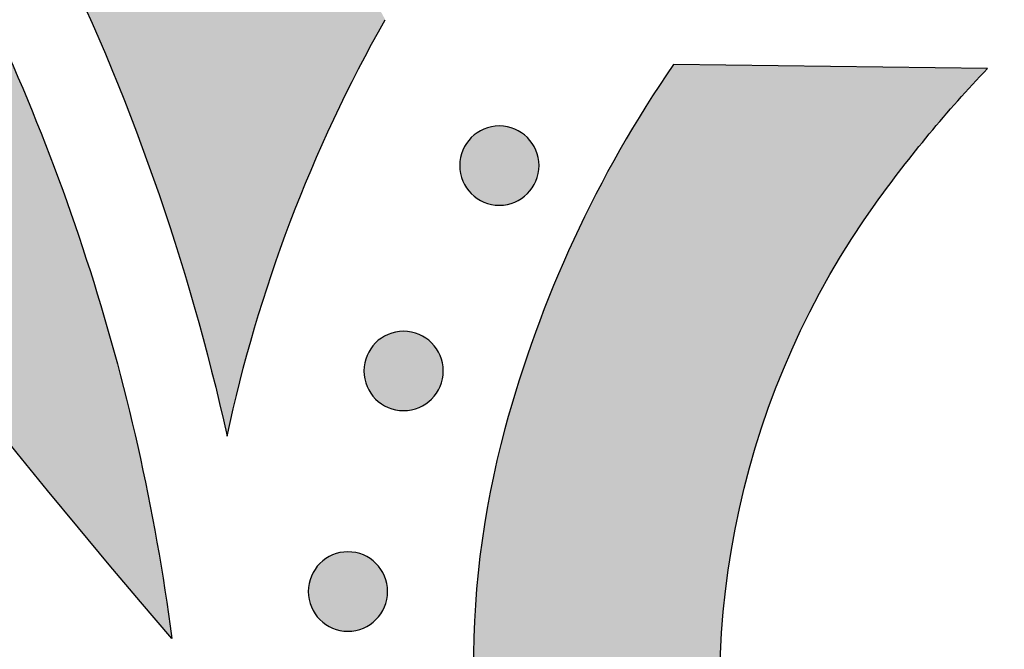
# Model space of a CAD drawing. Header units: millimetres. Extents: x -3873 to -97, y 912 to 4165.
# Tile 364 of 656: x -1956 to -1912, y 2655 to 2683. Entities that reach past the tile are written whole.
import ezdxf

# ---------------------------------------------------------------- set-up
doc = ezdxf.new("R2010")
doc.units = ezdxf.units.MM
doc.layers.add('pattern', color=7, linetype='Continuous', true_color=0x000000)

msp = doc.modelspace()

# ---------------------------------------------------------------- hatches: boundary and pattern name
at = {"layer": 'pattern'}
for points in [[(-2030.459, 2906.394), (-2030.363, 2899.21), (-2030.128, 2892.009), (-2029.755, 2884.794), (-2029.241, 2877.571), (-2028.587, 2870.343), (-2027.792, 2863.113), (-2026.854, 2855.887), (-2025.775, 2848.667), (-2024.554, 2841.46), (-2023.191, 2834.267), (-2021.686, 2827.095), (-2020.04, 2819.946), (-2018.253, 2812.826), (-2016.326, 2805.738), (-2014.261, 2798.686), (-2012.057, 2791.674), (-2009.716, 2784.707), (-2007.241, 2777.788), (-2004.631, 2770.922), (-2001.889, 2764.112), (-1999.017, 2757.362), (-1996.017, 2750.675), (-1992.89, 2744.056), (-1989.64, 2737.508), (-1986.268, 2731.035), (-1982.777, 2724.638), (-1979.169, 2718.323), (-1975.448, 2712.091), (-1971.616, 2705.947), (-1967.676, 2699.892), (-1963.631, 2693.93), (-1959.484, 2688.062), (-1958.474, 2686.147), (-1957.505, 2684.206), (-1956.58, 2682.24), (-1955.699, 2680.251), (-1954.863, 2678.24), (-1954.072, 2676.209), (-1953.329, 2674.159), (-1952.632, 2672.091), (-1951.983, 2670.009), (-1951.382, 2667.913), (-1950.83, 2665.804), (-1950.326, 2663.685), (-1949.872, 2661.557), (-1949.467, 2659.423), (-1949.112, 2657.283), (-1948.806, 2655.139), (-1954.209, 2661.565), (-1959.49, 2668.131), (-1964.644, 2674.833), (-1969.666, 2681.667), (-1974.552, 2688.63), (-1979.297, 2695.718), (-1983.895, 2702.927), (-1988.343, 2710.251), (-1992.637, 2717.687), (-1996.771, 2725.229), (-2000.743, 2732.872), (-2004.549, 2740.611), (-2008.186, 2748.441), (-2011.65, 2756.356), (-2014.938, 2764.35), (-2018.047, 2772.417), (-2020.976, 2780.552), (-2023.723, 2788.748), (-2026.284, 2796.999), (-2028.66, 2805.298), (-2030.848, 2813.641), (-2032.847, 2822.019), (-2034.658, 2830.428), (-2036.279, 2838.859), (-2037.71, 2847.308), (-2038.951, 2855.768), (-2040.003, 2864.232), (-2040.867, 2872.694), (-2041.543, 2881.149), (-2042.032, 2889.589), (-2042.337, 2898.01), (-2042.459, 2906.404)], [(-1856.625, 2749.47), (-1858.031, 2749.821), (-1859.431, 2750.212), (-1860.823, 2750.644), (-1862.204, 2751.116), (-1863.574, 2751.627), (-1864.931, 2752.177), (-1866.272, 2752.766), (-1867.597, 2753.392), (-1868.904, 2754.056), (-1870.191, 2754.756), (-1871.457, 2755.492), (-1872.7, 2756.262), (-1873.919, 2757.066), (-1875.112, 2757.902), (-1876.279, 2758.768), (-1877.417, 2759.665), (-1880.148, 2760.293), (-1882.902, 2760.847), (-1885.676, 2761.325), (-1888.469, 2761.726), (-1891.276, 2762.05), (-1894.094, 2762.296), (-1896.92, 2762.463), (-1899.751, 2762.551), (-1902.583, 2762.56), (-1905.413, 2762.49), (-1908.238, 2762.341), (-1911.055, 2762.113), (-1913.859, 2761.807), (-1916.649, 2761.425), (-1919.42, 2760.966), (-1922.17, 2760.431), (-1923.843, 2760.059), (-1925.506, 2759.642), (-1927.158, 2759.181), (-1928.796, 2758.676), (-1929.943, 2758.287), (-1931.085, 2757.863), (-1932.222, 2757.404), (-1933.351, 2756.909), (-1934.471, 2756.379), (-1935.58, 2755.813), (-1936.678, 2755.213), (-1937.761, 2754.578), (-1938.829, 2753.908), (-1939.88, 2753.205), (-1940.912, 2752.469), (-1941.924, 2751.701), (-1942.914, 2750.901), (-1943.881, 2750.071), (-1944.823, 2749.211), (-1945.74, 2748.323), (-1946.63, 2747.408), (-1947.491, 2746.467), (-1948.323, 2745.501), (-1949.124, 2744.512), (-1949.895, 2743.502), (-1950.632, 2742.471), (-1951.337, 2741.421), (-1952.009, 2740.355), (-1952.646, 2739.272), (-1953.248, 2738.176), (-1953.816, 2737.068), (-1954.348, 2735.948), (-1954.845, 2734.82), (-1955.306, 2733.684), (-1955.732, 2732.543), (-1956.122, 2731.397), (-1956.541, 2730.06), (-1956.931, 2728.71), (-1957.293, 2727.347), (-1957.626, 2725.971), (-1957.929, 2724.585), (-1958.203, 2723.188), (-1958.446, 2721.782), (-1958.658, 2720.368), (-1958.839, 2718.947), (-1958.988, 2717.519), (-1959.106, 2716.087), (-1959.192, 2714.65), (-1959.246, 2713.21), (-1959.267, 2711.769), (-1959.256, 2710.326), (-1959.212, 2708.884), (-1959.137, 2707.443), (-1959.029, 2706.005), (-1958.888, 2704.57), (-1958.716, 2703.14), (-1958.512, 2701.715), (-1958.276, 2700.297), (-1958.01, 2698.887), (-1957.712, 2697.485), (-1957.384, 2696.093), (-1957.025, 2694.712), (-1956.638, 2693.343), (-1956.221, 2691.986), (-1955.775, 2690.643), (-1955.302, 2689.315), (-1954.802, 2688.001), (-1954.275, 2686.704), (-1952.989, 2684.006), (-1951.784, 2681.266), (-1950.661, 2678.489), (-1949.623, 2675.678), (-1948.67, 2672.837), (-1947.804, 2669.97), (-1947.026, 2667.08), (-1946.336, 2664.172), (-1946.065, 2665.388), (-1945.77, 2666.6), (-1945.451, 2667.807), (-1945.11, 2669.009), (-1944.745, 2670.205), (-1944.357, 2671.395), (-1943.946, 2672.577), (-1943.513, 2673.752), (-1943.057, 2674.918), (-1942.579, 2676.075), (-1942.079, 2677.222), (-1941.558, 2678.359), (-1941.016, 2679.485), (-1940.452, 2680.599), (-1939.868, 2681.701), (-1939.264, 2682.791), (-1940.243, 2684.589), (-1941.166, 2686.42), (-1942.033, 2688.281), (-1942.841, 2690.169), (-1943.589, 2692.082), (-1944.277, 2694.016), (-1944.903, 2695.968), (-1945.466, 2697.937), (-1945.701, 2698.838), (-1945.919, 2699.746), (-1946.122, 2700.659), (-1946.309, 2701.578), (-1946.48, 2702.502), (-1946.634, 2703.43), (-1946.772, 2704.362), (-1946.893, 2705.299), (-1946.998, 2706.238), (-1947.085, 2707.181), (-1947.156, 2708.125), (-1947.209, 2709.072), (-1947.245, 2710.02), (-1947.264, 2710.969), (-1947.266, 2711.918), (-1947.25, 2712.868), (-1947.218, 2713.817), (-1947.168, 2714.765), (-1947.1, 2715.712), (-1947.016, 2716.657), (-1946.915, 2717.6), (-1946.796, 2718.54), (-1946.661, 2719.476), (-1946.509, 2720.409), (-1946.341, 2721.338), (-1946.155, 2722.262), (-1945.954, 2723.182), (-1945.737, 2724.096), (-1945.503, 2725.004), (-1945.254, 2725.905), (-1944.989, 2726.801), (-1944.71, 2727.689), (-1944.43, 2728.511), (-1944.124, 2729.33), (-1943.793, 2730.144), (-1943.437, 2730.954), (-1943.055, 2731.757), (-1942.648, 2732.552), (-1942.216, 2733.338), (-1941.759, 2734.114), (-1941.277, 2734.88), (-1940.772, 2735.632), (-1940.242, 2736.372), (-1939.69, 2737.097), (-1939.115, 2737.806), (-1938.518, 2738.499), (-1937.9, 2739.174), (-1937.262, 2739.83), (-1936.605, 2740.467), (-1935.929, 2741.084), (-1935.235, 2741.679), (-1934.525, 2742.253), (-1933.799, 2742.804), (-1933.058, 2743.332), (-1932.305, 2743.837), (-1931.539, 2744.317), (-1930.762, 2744.772), (-1929.975, 2745.203), (-1929.179, 2745.609), (-1928.375, 2745.989), (-1927.565, 2746.344), (-1926.75, 2746.674), (-1925.93, 2746.978), (-1925.108, 2747.256), (-1924.219, 2747.535), (-1923.324, 2747.798), (-1922.421, 2748.045), (-1921.513, 2748.277), (-1920.599, 2748.493), (-1919.679, 2748.693), (-1918.754, 2748.876), (-1917.825, 2749.043), (-1916.892, 2749.194), (-1915.955, 2749.327), (-1915.015, 2749.444), (-1914.072, 2749.544), (-1913.127, 2749.626), (-1912.18, 2749.692), (-1911.232, 2749.74), (-1910.283, 2749.771), (-1909.333, 2749.785), (-1908.384, 2749.782), (-1907.435, 2749.761), (-1906.487, 2749.723), (-1905.54, 2749.668), (-1904.596, 2749.596), (-1903.653, 2749.507), (-1902.714, 2749.401), (-1901.778, 2749.278), (-1900.846, 2749.139), (-1899.918, 2748.983), (-1898.994, 2748.811), (-1898.076, 2748.622), (-1897.163, 2748.417), (-1896.256, 2748.197), (-1895.355, 2747.961), (-1893.386, 2747.394), (-1891.432, 2746.764), (-1889.498, 2746.072), (-1887.585, 2745.319), (-1885.697, 2744.507), (-1883.836, 2743.637), (-1882.005, 2742.709), (-1880.207, 2741.726), (-1878.854, 2742.49), (-1877.479, 2743.22), (-1876.083, 2743.916), (-1874.666, 2744.575), (-1873.23, 2745.198), (-1871.777, 2745.784), (-1870.308, 2746.332), (-1868.824, 2746.841), (-1867.328, 2747.31), (-1865.82, 2747.74), (-1864.302, 2748.13), (-1862.777, 2748.479), (-1861.244, 2748.788), (-1859.707, 2749.056), (-1858.167, 2749.283)], [(-1888.487, 2645.7), (-1889.239, 2645.176), (-1890.008, 2644.667), (-1890.793, 2644.176), (-1891.593, 2643.702), (-1892.408, 2643.247), (-1893.237, 2642.811), (-1894.079, 2642.395), (-1894.934, 2641.999), (-1895.801, 2641.623), (-1896.68, 2641.27), (-1897.569, 2640.938), (-1898.468, 2640.628), (-1899.375, 2640.342), (-1900.291, 2640.078), (-1901.213, 2639.838), (-1902.142, 2639.621), (-1903.076, 2639.429), (-1904.014, 2639.26), (-1904.956, 2639.116), (-1905.9, 2638.996), (-1906.846, 2638.9), (-1907.792, 2638.829), (-1908.738, 2638.782), (-1909.683, 2638.759), (-1910.625, 2638.76), (-1911.565, 2638.785), (-1912.5, 2638.834), (-1913.431, 2638.905), (-1914.355, 2639), (-1915.274, 2639.118), (-1916.185, 2639.257), (-1917.088, 2639.418), (-1917.237, 2639.448), (-1917.386, 2639.481), (-1917.535, 2639.517), (-1917.683, 2639.555), (-1917.831, 2639.597), (-1917.979, 2639.641), (-1918.126, 2639.688), (-1918.272, 2639.737), (-1918.417, 2639.79), (-1918.562, 2639.845), (-1918.705, 2639.904), (-1918.848, 2639.964), (-1918.99, 2640.028), (-1919.13, 2640.094), (-1919.27, 2640.163), (-1919.408, 2640.235), (-1919.544, 2640.309), (-1919.679, 2640.385), (-1919.813, 2640.465), (-1919.945, 2640.546), (-1920.075, 2640.63), (-1920.204, 2640.717), (-1920.331, 2640.805), (-1920.456, 2640.896), (-1920.579, 2640.989), (-1920.701, 2641.084), (-1920.82, 2641.182), (-1920.937, 2641.281), (-1921.052, 2641.382), (-1921.165, 2641.485), (-1921.276, 2641.59), (-1921.384, 2641.697), (-1921.491, 2641.806), (-1921.596, 2641.917), (-1921.699, 2642.03), (-1921.8, 2642.145), (-1921.899, 2642.263), (-1921.996, 2642.382), (-1922.091, 2642.503), (-1922.184, 2642.627), (-1922.275, 2642.752), (-1922.363, 2642.879), (-1922.449, 2643.008), (-1922.533, 2643.139), (-1922.614, 2643.271), (-1922.693, 2643.405), (-1922.77, 2643.54), (-1922.843, 2643.677), (-1922.915, 2643.815), (-1922.983, 2643.954), (-1923.049, 2644.095), (-1923.113, 2644.236), (-1923.173, 2644.379), (-1923.231, 2644.523), (-1923.286, 2644.668), (-1923.339, 2644.813), (-1923.388, 2644.959), (-1923.435, 2645.106), (-1923.479, 2645.254), (-1923.52, 2645.402), (-1923.558, 2645.55), (-1923.593, 2645.699), (-1923.626, 2645.848), (-1923.656, 2645.998), (-1923.815, 2646.901), (-1923.953, 2647.812), (-1924.069, 2648.731), (-1924.162, 2649.656), (-1924.232, 2650.587), (-1924.279, 2651.522), (-1924.303, 2652.461), (-1924.302, 2653.404), (-1924.278, 2654.349), (-1924.229, 2655.294), (-1924.156, 2656.24), (-1924.059, 2657.186), (-1923.937, 2658.13), (-1923.791, 2659.071), (-1923.621, 2660.009), (-1923.427, 2660.943), (-1923.209, 2661.871), (-1922.967, 2662.794), (-1922.702, 2663.709), (-1922.413, 2664.616), (-1922.102, 2665.514), (-1921.769, 2666.402), (-1921.414, 2667.28), (-1921.037, 2668.147), (-1920.639, 2669.001), (-1920.222, 2669.843), (-1919.784, 2670.671), (-1919.328, 2671.485), (-1918.853, 2672.284), (-1918.36, 2673.068), (-1917.85, 2673.836), (-1917.324, 2674.588), (-1916.154, 2676.157), (-1914.93, 2677.686), (-1913.654, 2679.172), (-1912.329, 2680.613), (-1926.373, 2680.792), (-1926.999, 2679.861), (-1927.606, 2678.915), (-1928.194, 2677.956), (-1928.763, 2676.983), (-1929.311, 2675.997), (-1929.838, 2674.999), (-1930.345, 2673.99), (-1930.83, 2672.971), (-1931.294, 2671.941), (-1931.736, 2670.902), (-1932.155, 2669.854), (-1932.552, 2668.799), (-1932.927, 2667.736), (-1933.278, 2666.667), (-1933.606, 2665.592), (-1933.912, 2664.512), (-1934.093, 2663.818), (-1934.263, 2663.119), (-1934.421, 2662.416), (-1934.566, 2661.708), (-1934.699, 2660.997), (-1934.819, 2660.282), (-1934.926, 2659.564), (-1935.021, 2658.842), (-1935.103, 2658.119), (-1935.171, 2657.393), (-1935.227, 2656.665), (-1935.269, 2655.936), (-1935.298, 2655.206), (-1935.314, 2654.475), (-1935.317, 2653.743), (-1935.306, 2653.012), (-1935.282, 2652.28), (-1935.245, 2651.55), (-1935.195, 2650.82), (-1935.131, 2650.092), (-1935.054, 2649.366), (-1934.964, 2648.642), (-1934.861, 2647.92), (-1934.745, 2647.201), (-1934.617, 2646.485), (-1934.475, 2645.773), (-1934.321, 2645.064), (-1934.155, 2644.36), (-1933.976, 2643.66), (-1933.786, 2642.965), (-1933.583, 2642.275), (-1933.369, 2641.59), (-1933.195, 2641.078), (-1933.006, 2640.571), (-1932.802, 2640.067), (-1932.582, 2639.569), (-1932.347, 2639.076), (-1932.098, 2638.591), (-1931.834, 2638.112), (-1931.556, 2637.641), (-1931.263, 2637.179), (-1930.958, 2636.725), (-1930.64, 2636.281), (-1930.308, 2635.848), (-1929.965, 2635.425), (-1929.611, 2635.013), (-1929.245, 2634.613), (-1928.869, 2634.226), (-1928.482, 2633.849), (-1928.082, 2633.482), (-1927.671, 2633.127), (-1927.249, 2632.783), (-1926.816, 2632.451), (-1926.373, 2632.132), (-1925.92, 2631.826), (-1925.458, 2631.533), (-1924.988, 2631.254), (-1924.51, 2630.989), (-1924.024, 2630.739), (-1923.532, 2630.503), (-1923.034, 2630.283), (-1922.531, 2630.077), (-1922.024, 2629.888), (-1921.512, 2629.713), (-1920.828, 2629.497), (-1920.138, 2629.294), (-1919.444, 2629.102), (-1918.744, 2628.922), (-1918.04, 2628.754), (-1917.332, 2628.599), (-1916.62, 2628.457), (-1915.904, 2628.327), (-1915.185, 2628.21), (-1914.464, 2628.105), (-1913.74, 2628.014), (-1913.013, 2627.936), (-1912.285, 2627.871), (-1911.556, 2627.819), (-1910.825, 2627.781), (-1910.094, 2627.756), (-1909.363, 2627.744), (-1908.631, 2627.745), (-1907.9, 2627.76), (-1907.17, 2627.788), (-1906.441, 2627.829), (-1905.713, 2627.883), (-1904.987, 2627.95), (-1904.263, 2628.031), (-1903.542, 2628.124), (-1902.823, 2628.23), (-1902.108, 2628.349), (-1901.396, 2628.481), (-1900.689, 2628.625), (-1899.985, 2628.781), (-1899.286, 2628.95), (-1898.591, 2629.13), (-1897.511, 2629.434), (-1896.435, 2629.76), (-1895.366, 2630.11), (-1894.302, 2630.482), (-1893.246, 2630.877), (-1892.198, 2631.295), (-1891.158, 2631.735), (-1890.127, 2632.197), (-1889.107, 2632.68), (-1888.097, 2633.185), (-1887.098, 2633.711), (-1886.112, 2634.257), (-1885.138, 2634.824), (-1884.177, 2635.41), (-1883.23, 2636.016), (-1882.298, 2636.64), (-1882.453, 2650.685), (-1883.896, 2649.362), (-1885.384, 2648.089), (-1886.915, 2646.867)], [(-1932.906, 2675.015), (-1932.935, 2674.987), (-1932.964, 2674.96), (-1932.993, 2674.934), (-1933.024, 2674.907), (-1933.056, 2674.882), (-1933.088, 2674.857), (-1933.122, 2674.832), (-1933.156, 2674.808), (-1933.191, 2674.784), (-1933.226, 2674.762), (-1933.263, 2674.74), (-1933.3, 2674.719), (-1933.338, 2674.698), (-1933.377, 2674.678), (-1933.416, 2674.66), (-1933.457, 2674.642), (-1933.497, 2674.625), (-1933.539, 2674.609), (-1933.581, 2674.594), (-1933.623, 2674.58), (-1933.666, 2674.566), (-1933.71, 2674.555), (-1933.754, 2674.544), (-1933.798, 2674.534), (-1933.842, 2674.525), (-1933.887, 2674.517), (-1933.933, 2674.511), (-1933.978, 2674.506), (-1934.024, 2674.502), (-1934.07, 2674.499), (-1934.115, 2674.497), (-1934.161, 2674.496), (-1934.207, 2674.497), (-1934.253, 2674.499), (-1934.299, 2674.502), (-1934.345, 2674.506), (-1934.39, 2674.511), (-1934.435, 2674.518), (-1934.48, 2674.526), (-1934.525, 2674.534), (-1934.569, 2674.544), (-1934.613, 2674.555), (-1934.657, 2674.567), (-1934.7, 2674.58), (-1934.742, 2674.595), (-1934.784, 2674.61), (-1934.825, 2674.626), (-1934.866, 2674.643), (-1934.906, 2674.661), (-1934.945, 2674.68), (-1934.984, 2674.7), (-1935.022, 2674.72), (-1935.059, 2674.741), (-1935.096, 2674.763), (-1935.132, 2674.786), (-1935.167, 2674.81), (-1935.201, 2674.834), (-1935.234, 2674.858), (-1935.266, 2674.884), (-1935.298, 2674.909), (-1935.329, 2674.936), (-1935.358, 2674.962), (-1935.387, 2674.99), (-1935.416, 2675.017), (-1935.443, 2675.045), (-1935.47, 2675.074), (-1935.497, 2675.104), (-1935.523, 2675.135), (-1935.549, 2675.167), (-1935.574, 2675.199), (-1935.599, 2675.232), (-1935.623, 2675.267), (-1935.646, 2675.302), (-1935.669, 2675.337), (-1935.691, 2675.374), (-1935.712, 2675.411), (-1935.732, 2675.449), (-1935.752, 2675.488), (-1935.771, 2675.527), (-1935.789, 2675.567), (-1935.806, 2675.608), (-1935.822, 2675.65), (-1935.837, 2675.691), (-1935.851, 2675.734), (-1935.864, 2675.777), (-1935.876, 2675.82), (-1935.887, 2675.864), (-1935.897, 2675.909), (-1935.906, 2675.953), (-1935.913, 2675.998), (-1935.92, 2676.044), (-1935.925, 2676.089), (-1935.929, 2676.135), (-1935.932, 2676.18), (-1935.934, 2676.226), (-1935.934, 2676.272), (-1935.934, 2676.318), (-1935.932, 2676.364), (-1935.929, 2676.41), (-1935.925, 2676.455), (-1935.919, 2676.501), (-1935.913, 2676.546), (-1935.905, 2676.591), (-1935.896, 2676.636), (-1935.886, 2676.68), (-1935.875, 2676.724), (-1935.863, 2676.767), (-1935.85, 2676.81), (-1935.836, 2676.853), (-1935.821, 2676.895), (-1935.805, 2676.936), (-1935.788, 2676.977), (-1935.77, 2677.017), (-1935.751, 2677.056), (-1935.731, 2677.095), (-1935.711, 2677.133), (-1935.689, 2677.17), (-1935.667, 2677.207), (-1935.644, 2677.242), (-1935.621, 2677.277), (-1935.597, 2677.311), (-1935.572, 2677.345), (-1935.547, 2677.377), (-1935.521, 2677.409), (-1935.495, 2677.439), (-1935.468, 2677.469), (-1935.441, 2677.498), (-1935.413, 2677.526), (-1935.385, 2677.554), (-1935.356, 2677.581), (-1935.326, 2677.608), (-1935.296, 2677.634), (-1935.264, 2677.66), (-1935.231, 2677.685), (-1935.198, 2677.71), (-1935.164, 2677.734), (-1935.129, 2677.757), (-1935.093, 2677.78), (-1935.057, 2677.802), (-1935.019, 2677.823), (-1934.981, 2677.843), (-1934.943, 2677.863), (-1934.903, 2677.882), (-1934.863, 2677.9), (-1934.822, 2677.917), (-1934.781, 2677.933), (-1934.739, 2677.948), (-1934.697, 2677.962), (-1934.654, 2677.975), (-1934.61, 2677.987), (-1934.566, 2677.998), (-1934.522, 2678.008), (-1934.477, 2678.016), (-1934.432, 2678.024), (-1934.387, 2678.03), (-1934.342, 2678.036), (-1934.296, 2678.04), (-1934.25, 2678.043), (-1934.204, 2678.044), (-1934.158, 2678.045), (-1934.112, 2678.044), (-1934.067, 2678.043), (-1934.021, 2678.04), (-1933.975, 2678.035), (-1933.93, 2678.03), (-1933.884, 2678.024), (-1933.839, 2678.016), (-1933.795, 2678.007), (-1933.751, 2677.997), (-1933.707, 2677.986), (-1933.663, 2677.974), (-1933.62, 2677.961), (-1933.578, 2677.947), (-1933.536, 2677.932), (-1933.494, 2677.916), (-1933.454, 2677.898), (-1933.414, 2677.88), (-1933.374, 2677.862), (-1933.336, 2677.842), (-1933.298, 2677.821), (-1933.26, 2677.8), (-1933.224, 2677.778), (-1933.188, 2677.755), (-1933.153, 2677.732), (-1933.119, 2677.708), (-1933.086, 2677.683), (-1933.053, 2677.658), (-1933.022, 2677.632), (-1932.991, 2677.606), (-1932.961, 2677.579), (-1932.932, 2677.552), (-1932.904, 2677.524), (-1932.877, 2677.496), (-1932.85, 2677.467), (-1932.823, 2677.437), (-1932.797, 2677.406), (-1932.771, 2677.375), (-1932.746, 2677.342), (-1932.721, 2677.309), (-1932.697, 2677.275), (-1932.674, 2677.24), (-1932.651, 2677.204), (-1932.629, 2677.168), (-1932.608, 2677.13), (-1932.587, 2677.092), (-1932.568, 2677.054), (-1932.549, 2677.014), (-1932.531, 2676.974), (-1932.514, 2676.933), (-1932.498, 2676.892), (-1932.483, 2676.85), (-1932.469, 2676.807), (-1932.456, 2676.764), (-1932.444, 2676.721), (-1932.433, 2676.677), (-1932.423, 2676.633), (-1932.414, 2676.588), (-1932.407, 2676.543), (-1932.4, 2676.498), (-1932.395, 2676.452), (-1932.391, 2676.407), (-1932.388, 2676.361), (-1932.386, 2676.315), (-1932.386, 2676.269), (-1932.386, 2676.223), (-1932.388, 2676.177), (-1932.391, 2676.132), (-1932.395, 2676.086), (-1932.401, 2676.04), (-1932.407, 2675.995), (-1932.415, 2675.95), (-1932.424, 2675.906), (-1932.433, 2675.861), (-1932.444, 2675.817), (-1932.457, 2675.774), (-1932.47, 2675.731), (-1932.484, 2675.689), (-1932.499, 2675.647), (-1932.515, 2675.605), (-1932.532, 2675.565), (-1932.55, 2675.525), (-1932.569, 2675.485), (-1932.589, 2675.446), (-1932.609, 2675.408), (-1932.631, 2675.371), (-1932.653, 2675.335), (-1932.675, 2675.299), (-1932.699, 2675.264), (-1932.723, 2675.23), (-1932.748, 2675.197), (-1932.773, 2675.164), (-1932.799, 2675.133), (-1932.825, 2675.102), (-1932.852, 2675.072), (-1932.879, 2675.043)], [(-1937.19, 2665.837), (-1937.218, 2665.81), (-1937.248, 2665.783), (-1937.277, 2665.756), (-1937.308, 2665.73), (-1937.34, 2665.704), (-1937.372, 2665.679), (-1937.406, 2665.654), (-1937.44, 2665.63), (-1937.475, 2665.607), (-1937.51, 2665.584), (-1937.547, 2665.562), (-1937.584, 2665.541), (-1937.622, 2665.52), (-1937.661, 2665.501), (-1937.7, 2665.482), (-1937.741, 2665.464), (-1937.781, 2665.447), (-1937.823, 2665.431), (-1937.865, 2665.416), (-1937.907, 2665.402), (-1937.95, 2665.389), (-1937.994, 2665.377), (-1938.037, 2665.366), (-1938.082, 2665.356), (-1938.126, 2665.347), (-1938.171, 2665.34), (-1938.217, 2665.333), (-1938.262, 2665.328), (-1938.308, 2665.324), (-1938.354, 2665.321), (-1938.399, 2665.319), (-1938.445, 2665.319), (-1938.491, 2665.319), (-1938.537, 2665.321), (-1938.583, 2665.324), (-1938.629, 2665.328), (-1938.674, 2665.334), (-1938.719, 2665.34), (-1938.764, 2665.348), (-1938.809, 2665.357), (-1938.853, 2665.367), (-1938.897, 2665.378), (-1938.941, 2665.39), (-1938.984, 2665.403), (-1939.026, 2665.417), (-1939.068, 2665.432), (-1939.109, 2665.448), (-1939.15, 2665.465), (-1939.19, 2665.483), (-1939.229, 2665.502), (-1939.268, 2665.522), (-1939.306, 2665.542), (-1939.343, 2665.564), (-1939.38, 2665.586), (-1939.416, 2665.608), (-1939.45, 2665.632), (-1939.485, 2665.656), (-1939.518, 2665.681), (-1939.55, 2665.706), (-1939.582, 2665.732), (-1939.613, 2665.758), (-1939.642, 2665.785), (-1939.671, 2665.812), (-1939.7, 2665.839), (-1939.727, 2665.868), (-1939.754, 2665.897), (-1939.781, 2665.927), (-1939.807, 2665.957), (-1939.833, 2665.989), (-1939.858, 2666.021), (-1939.883, 2666.055), (-1939.907, 2666.089), (-1939.93, 2666.124), (-1939.953, 2666.16), (-1939.975, 2666.196), (-1939.996, 2666.233), (-1940.016, 2666.271), (-1940.036, 2666.31), (-1940.055, 2666.35), (-1940.073, 2666.39), (-1940.09, 2666.43), (-1940.106, 2666.472), (-1940.121, 2666.514), (-1940.135, 2666.556), (-1940.148, 2666.599), (-1940.16, 2666.643), (-1940.171, 2666.687), (-1940.181, 2666.731), (-1940.189, 2666.776), (-1940.197, 2666.821), (-1940.204, 2666.866), (-1940.209, 2666.911), (-1940.213, 2666.957), (-1940.216, 2667.003), (-1940.218, 2667.049), (-1940.218, 2667.094), (-1940.217, 2667.14), (-1940.216, 2667.186), (-1940.213, 2667.232), (-1940.208, 2667.278), (-1940.203, 2667.323), (-1940.197, 2667.368), (-1940.189, 2667.413), (-1940.18, 2667.458), (-1940.17, 2667.502), (-1940.159, 2667.546), (-1940.147, 2667.59), (-1940.134, 2667.633), (-1940.12, 2667.675), (-1940.105, 2667.717), (-1940.089, 2667.758), (-1940.072, 2667.799), (-1940.054, 2667.839), (-1940.035, 2667.879), (-1940.015, 2667.917), (-1939.994, 2667.955), (-1939.973, 2667.993), (-1939.951, 2668.029), (-1939.928, 2668.065), (-1939.905, 2668.1), (-1939.881, 2668.134), (-1939.856, 2668.167), (-1939.831, 2668.199), (-1939.805, 2668.231), (-1939.779, 2668.262), (-1939.752, 2668.292), (-1939.725, 2668.321), (-1939.697, 2668.349), (-1939.669, 2668.376), (-1939.64, 2668.403), (-1939.61, 2668.43), (-1939.579, 2668.456), (-1939.548, 2668.482), (-1939.515, 2668.507), (-1939.482, 2668.532), (-1939.448, 2668.556), (-1939.413, 2668.579), (-1939.377, 2668.602), (-1939.341, 2668.624), (-1939.303, 2668.645), (-1939.265, 2668.666), (-1939.227, 2668.685), (-1939.187, 2668.704), (-1939.147, 2668.722), (-1939.106, 2668.739), (-1939.065, 2668.755), (-1939.023, 2668.77), (-1938.981, 2668.784), (-1938.938, 2668.797), (-1938.894, 2668.809), (-1938.85, 2668.82), (-1938.806, 2668.83), (-1938.761, 2668.839), (-1938.716, 2668.846), (-1938.671, 2668.853), (-1938.626, 2668.858), (-1938.58, 2668.862), (-1938.534, 2668.865), (-1938.488, 2668.867), (-1938.442, 2668.867), (-1938.396, 2668.867), (-1938.35, 2668.865), (-1938.305, 2668.862), (-1938.259, 2668.858), (-1938.214, 2668.852), (-1938.168, 2668.846), (-1938.123, 2668.838), (-1938.079, 2668.829), (-1938.034, 2668.819), (-1937.991, 2668.808), (-1937.947, 2668.796), (-1937.904, 2668.783), (-1937.862, 2668.769), (-1937.82, 2668.754), (-1937.778, 2668.738), (-1937.738, 2668.721), (-1937.698, 2668.703), (-1937.658, 2668.684), (-1937.619, 2668.664), (-1937.581, 2668.644), (-1937.544, 2668.622), (-1937.508, 2668.6), (-1937.472, 2668.577), (-1937.437, 2668.554), (-1937.403, 2668.53), (-1937.37, 2668.505), (-1937.337, 2668.48), (-1937.306, 2668.454), (-1937.275, 2668.428), (-1937.245, 2668.401), (-1937.216, 2668.374), (-1937.188, 2668.346), (-1937.161, 2668.318), (-1937.133, 2668.289), (-1937.107, 2668.259), (-1937.081, 2668.229), (-1937.055, 2668.197), (-1937.03, 2668.164), (-1937.005, 2668.131), (-1936.981, 2668.097), (-1936.958, 2668.062), (-1936.935, 2668.026), (-1936.913, 2667.99), (-1936.892, 2667.953), (-1936.871, 2667.915), (-1936.852, 2667.876), (-1936.833, 2667.836), (-1936.815, 2667.796), (-1936.798, 2667.755), (-1936.782, 2667.714), (-1936.767, 2667.672), (-1936.753, 2667.63), (-1936.74, 2667.587), (-1936.728, 2667.543), (-1936.717, 2667.499), (-1936.707, 2667.455), (-1936.698, 2667.41), (-1936.691, 2667.365), (-1936.684, 2667.32), (-1936.679, 2667.275), (-1936.675, 2667.229), (-1936.672, 2667.183), (-1936.67, 2667.137), (-1936.67, 2667.091), (-1936.67, 2667.045), (-1936.672, 2667), (-1936.675, 2666.954), (-1936.679, 2666.908), (-1936.685, 2666.863), (-1936.691, 2666.817), (-1936.699, 2666.773), (-1936.707, 2666.728), (-1936.717, 2666.684), (-1936.728, 2666.64), (-1936.74, 2666.596), (-1936.754, 2666.553), (-1936.768, 2666.511), (-1936.783, 2666.469), (-1936.799, 2666.428), (-1936.816, 2666.387), (-1936.834, 2666.347), (-1936.853, 2666.307), (-1936.873, 2666.269), (-1936.893, 2666.231), (-1936.914, 2666.193), (-1936.937, 2666.157), (-1936.959, 2666.121), (-1936.983, 2666.086), (-1937.007, 2666.052), (-1937.031, 2666.019), (-1937.057, 2665.987), (-1937.083, 2665.955), (-1937.109, 2665.924), (-1937.136, 2665.894), (-1937.163, 2665.865)], [(-1939.68, 2655.979), (-1939.708, 2655.951), (-1939.737, 2655.924), (-1939.767, 2655.897), (-1939.797, 2655.871), (-1939.829, 2655.845), (-1939.861, 2655.82), (-1939.895, 2655.795), (-1939.929, 2655.771), (-1939.964, 2655.748), (-1940, 2655.725), (-1940.036, 2655.703), (-1940.073, 2655.682), (-1940.111, 2655.662), (-1940.15, 2655.642), (-1940.19, 2655.623), (-1940.23, 2655.605), (-1940.27, 2655.588), (-1940.312, 2655.572), (-1940.354, 2655.557), (-1940.396, 2655.543), (-1940.439, 2655.53), (-1940.483, 2655.518), (-1940.527, 2655.507), (-1940.571, 2655.497), (-1940.616, 2655.489), (-1940.661, 2655.481), (-1940.706, 2655.475), (-1940.751, 2655.469), (-1940.797, 2655.465), (-1940.843, 2655.462), (-1940.889, 2655.461), (-1940.935, 2655.46), (-1940.981, 2655.461), (-1941.026, 2655.462), (-1941.072, 2655.465), (-1941.118, 2655.47), (-1941.163, 2655.475), (-1941.209, 2655.482), (-1941.253, 2655.489), (-1941.298, 2655.498), (-1941.342, 2655.508), (-1941.386, 2655.519), (-1941.43, 2655.531), (-1941.473, 2655.544), (-1941.515, 2655.558), (-1941.557, 2655.573), (-1941.598, 2655.589), (-1941.639, 2655.607), (-1941.679, 2655.625), (-1941.719, 2655.643), (-1941.757, 2655.663), (-1941.795, 2655.684), (-1941.833, 2655.705), (-1941.869, 2655.727), (-1941.905, 2655.75), (-1941.94, 2655.773), (-1941.974, 2655.797), (-1942.007, 2655.822), (-1942.039, 2655.847), (-1942.071, 2655.873), (-1942.102, 2655.899), (-1942.132, 2655.926), (-1942.161, 2655.953), (-1942.189, 2655.981), (-1942.216, 2656.009), (-1942.243, 2656.038), (-1942.27, 2656.068), (-1942.296, 2656.099), (-1942.322, 2656.13), (-1942.347, 2656.163), (-1942.372, 2656.196), (-1942.396, 2656.23), (-1942.419, 2656.265), (-1942.442, 2656.301), (-1942.464, 2656.337), (-1942.485, 2656.375), (-1942.506, 2656.413), (-1942.525, 2656.451), (-1942.544, 2656.491), (-1942.562, 2656.531), (-1942.579, 2656.572), (-1942.595, 2656.613), (-1942.61, 2656.655), (-1942.624, 2656.698), (-1942.637, 2656.741), (-1942.649, 2656.784), (-1942.66, 2656.828), (-1942.67, 2656.872), (-1942.679, 2656.917), (-1942.686, 2656.962), (-1942.693, 2657.007), (-1942.698, 2657.053), (-1942.702, 2657.098), (-1942.705, 2657.144), (-1942.707, 2657.19), (-1942.707, 2657.236), (-1942.707, 2657.282), (-1942.705, 2657.328), (-1942.702, 2657.373), (-1942.698, 2657.419), (-1942.692, 2657.465), (-1942.686, 2657.51), (-1942.678, 2657.555), (-1942.669, 2657.599), (-1942.659, 2657.644), (-1942.648, 2657.688), (-1942.636, 2657.731), (-1942.623, 2657.774), (-1942.609, 2657.816), (-1942.594, 2657.858), (-1942.578, 2657.9), (-1942.561, 2657.94), (-1942.543, 2657.98), (-1942.524, 2658.02), (-1942.504, 2658.059), (-1942.484, 2658.097), (-1942.462, 2658.134), (-1942.44, 2658.17), (-1942.418, 2658.206), (-1942.394, 2658.241), (-1942.37, 2658.275), (-1942.345, 2658.308), (-1942.32, 2658.341), (-1942.294, 2658.372), (-1942.268, 2658.403), (-1942.241, 2658.433), (-1942.214, 2658.462), (-1942.187, 2658.49), (-1942.158, 2658.518), (-1942.129, 2658.545), (-1942.099, 2658.571), (-1942.069, 2658.598), (-1942.037, 2658.623), (-1942.005, 2658.648), (-1941.971, 2658.673), (-1941.937, 2658.697), (-1941.902, 2658.721), (-1941.866, 2658.743), (-1941.83, 2658.765), (-1941.793, 2658.786), (-1941.755, 2658.807), (-1941.716, 2658.827), (-1941.676, 2658.845), (-1941.636, 2658.863), (-1941.596, 2658.88), (-1941.554, 2658.896), (-1941.512, 2658.911), (-1941.47, 2658.925), (-1941.427, 2658.939), (-1941.383, 2658.951), (-1941.339, 2658.961), (-1941.295, 2658.971), (-1941.25, 2658.98), (-1941.205, 2658.988), (-1941.16, 2658.994), (-1941.115, 2658.999), (-1941.069, 2659.003), (-1941.023, 2659.006), (-1940.977, 2659.008), (-1940.931, 2659.009), (-1940.886, 2659.008), (-1940.84, 2659.006), (-1940.794, 2659.003), (-1940.748, 2658.999), (-1940.703, 2658.994), (-1940.658, 2658.987), (-1940.613, 2658.979), (-1940.568, 2658.971), (-1940.524, 2658.961), (-1940.48, 2658.95), (-1940.436, 2658.938), (-1940.393, 2658.925), (-1940.351, 2658.91), (-1940.309, 2658.895), (-1940.268, 2658.879), (-1940.227, 2658.862), (-1940.187, 2658.844), (-1940.147, 2658.825), (-1940.109, 2658.805), (-1940.071, 2658.785), (-1940.033, 2658.764), (-1939.997, 2658.742), (-1939.961, 2658.719), (-1939.926, 2658.695), (-1939.892, 2658.671), (-1939.859, 2658.647), (-1939.827, 2658.621), (-1939.795, 2658.596), (-1939.764, 2658.569), (-1939.734, 2658.543), (-1939.705, 2658.515), (-1939.677, 2658.488), (-1939.65, 2658.46), (-1939.623, 2658.431), (-1939.596, 2658.401), (-1939.57, 2658.37), (-1939.544, 2658.338), (-1939.519, 2658.306), (-1939.494, 2658.273), (-1939.47, 2658.238), (-1939.447, 2658.203), (-1939.424, 2658.168), (-1939.402, 2658.131), (-1939.381, 2658.094), (-1939.36, 2658.056), (-1939.341, 2658.017), (-1939.322, 2657.978), (-1939.304, 2657.938), (-1939.287, 2657.897), (-1939.271, 2657.855), (-1939.256, 2657.814), (-1939.242, 2657.771), (-1939.229, 2657.728), (-1939.217, 2657.685), (-1939.206, 2657.641), (-1939.196, 2657.596), (-1939.187, 2657.552), (-1939.18, 2657.507), (-1939.173, 2657.461), (-1939.168, 2657.416), (-1939.164, 2657.37), (-1939.161, 2657.325), (-1939.159, 2657.279), (-1939.159, 2657.233), (-1939.159, 2657.187), (-1939.161, 2657.141), (-1939.164, 2657.095), (-1939.168, 2657.05), (-1939.174, 2657.004), (-1939.18, 2656.959), (-1939.188, 2656.914), (-1939.197, 2656.869), (-1939.207, 2656.825), (-1939.218, 2656.781), (-1939.23, 2656.738), (-1939.243, 2656.695), (-1939.257, 2656.652), (-1939.272, 2656.61), (-1939.288, 2656.569), (-1939.305, 2656.528), (-1939.323, 2656.488), (-1939.342, 2656.449), (-1939.362, 2656.41), (-1939.382, 2656.372), (-1939.404, 2656.335), (-1939.426, 2656.298), (-1939.448, 2656.263), (-1939.472, 2656.228), (-1939.496, 2656.194), (-1939.521, 2656.16), (-1939.546, 2656.128), (-1939.572, 2656.096), (-1939.598, 2656.066), (-1939.625, 2656.036), (-1939.652, 2656.007)]]:
    msp.add_hatch(color=256, dxfattribs=at).paths.add_polyline_path(points, flags=0)

# ---------------------------------------------------------------- linework, layer by layer
msp.add_line((-1912.329, 2680.613), (-1926.373, 2680.792), dxfattribs=at)
at = {"layer": 'pattern', "extrusion": (0, 0, -1)}
for centre in [(1934.16, 2676.271), (1938.444, 2667.093), (1940.933, 2657.234)]:
    msp.add_circle(centre, 1.774, dxfattribs=at)
for centre, radius, start, end in [((1654.762, 2907.822), 387.7, 319.32633, 359.79044), ((2042.92, 2642.809), 94.918, 151.52547, 172.53583), ((2042.92, 2642.809), 98.918, 153.6565, 167.52743), ((1882.329, 2650.512), 65.449, 12.04685, 29.55027), ((1871.209, 2641.44), 56.792, 35.7087, 43.6105), ((1887.17, 2652.913), 37.135, 349.2672, 35.7087)]:
    msp.add_arc(centre, radius, start, end, dxfattribs=at)
at = {"layer": 'pattern'}
for centre, radius, start, end in [((-1882.329, 2650.512), 53.449, 145.4915, 164.8154), ((-1895.052, 2653.965), 40.266, 164.8154, 197.8989)]:
    msp.add_arc(centre, radius, start, end, dxfattribs=at)

doc.saveas('drawing.dxf')
